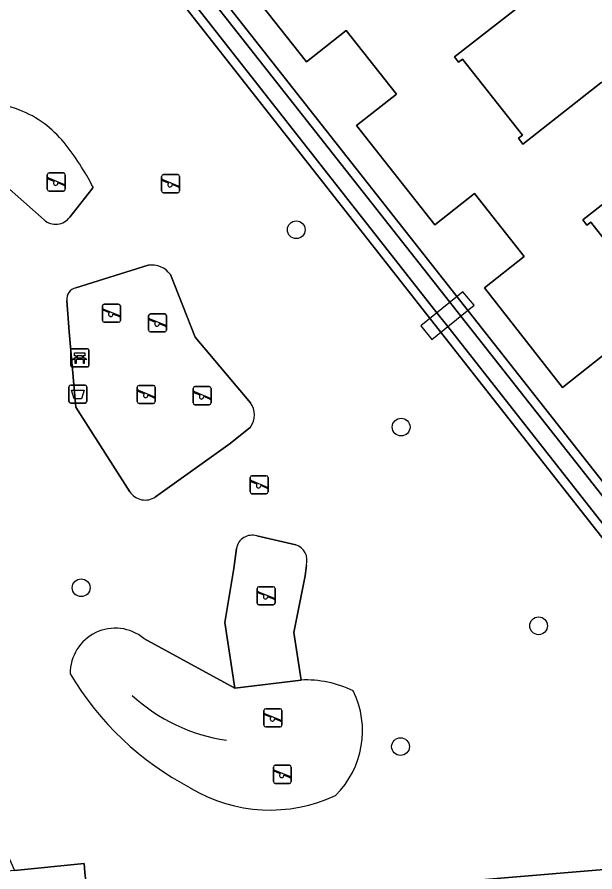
# Model space of a CAD drawing. Extents: x 156661 to 157576, y 383570 to 384425.
# Drawn here: x 157004.92 to 157036.77, y 383936.19 to 383983.33 of the extents above; entities that cross this region are included whole.
import ezdxf

# ---------------------------------------------------------------- set-up
doc = ezdxf.new("R2010")
doc.units = 0
for name, color, linetype in [('IMGEO_Afvalbak', 7, 'Continuous'), ('IMGEO_Bank', 7, 'Continuous'), ('IMGEO_Boom', 7, 'Continuous'), ('IMGEO_Dek', 7, 'Continuous'), ('IMGEO_Erf', 7, 'Continuous'), ('IMGEO_Groenvoorziening', 7, 'Continuous'), ('IMGEO_Haag', 7, 'Continuous'), ('IMGEO_Muur', 7, 'Continuous'), ('IMGEO_Oever', 7, 'Continuous'), ('IMGEO_Pand', 7, 'Continuous'), ('IMGEO_Speelvoorziening', 7, 'Continuous'), ('IMGEO_Terreindeel_zand', 7, 'Continuous'), ('IMGEO_Voetpad_gesloten', 7, 'Continuous'), ('IMGEO_Voetpad_open', 7, 'Continuous'), ('IMGEO_Waterloop', 7, 'Continuous')]:
    doc.layers.add(name, color=color, linetype=linetype)

msp = doc.modelspace()

# ---------------------------------------------------------------- linework, layer by layer
at = {"layer": 'IMGEO_Afvalbak'}
for p, q in [((157007.874, 383963.034), (157008.664, 383963.034)), ((157008.664, 383963.034), (157007.874, 383963.034)), ((157007.774, 383962.134), (157007.774, 383962.934)), ((157007.774, 383962.934), (157007.774, 383962.134)), ((157008.764, 383962.934), (157008.764, 383962.134)), ((157008.764, 383962.134), (157008.764, 383962.934)), ((157008.664, 383962.034), (157007.874, 383962.034)), ((157007.874, 383962.034), (157008.664, 383962.034))]:
    msp.add_line(p, q, dxfattribs=at)
msp.add_lwpolyline([(157007.917, 383962.748), (157008.621, 383962.748), (157008.472, 383962.278), (157008.066, 383962.278), (157007.917, 383962.748)], dxfattribs=at)
for centre, start, end in [((157007.874, 383962.934), 90, 180), ((157007.874, 383962.934), 90, 180), ((157008.664, 383962.934), 0, 90), ((157008.664, 383962.934), 360, 90), ((157007.874, 383962.134), 180, 270), ((157007.874, 383962.134), 180, 270), ((157008.664, 383962.134), 270, 0), ((157008.664, 383962.134), 270, 0)]:
    msp.add_arc(centre, 0.1, start, end, dxfattribs=at)
at = {"layer": 'IMGEO_Bank'}
for p, q in [((157007.872, 383964.112), (157007.872, 383964.953)), ((157007.872, 383964.953), (157007.872, 383964.112)), ((157007.947, 383965.037), (157008.788, 383965.037)), ((157008.788, 383965.037), (157007.947, 383965.037)), ((157008.872, 383964.962), (157008.872, 383964.121)), ((157008.872, 383964.121), (157008.872, 383964.962)), ((157008.569, 383964.435), (157008.176, 383964.435)), ((157008.181, 383964.543), (157008.181, 383964.649)), ((157008.225, 383964.649), (157008.225, 383964.543)), ((157008.513, 383964.655), (157008.231, 383964.655)), ((157008.231, 383964.537), (157008.513, 383964.537)), ((157008.519, 383964.543), (157008.519, 383964.649)), ((157008.563, 383964.649), (157008.563, 383964.543)), ((157008.797, 383964.037), (157007.956, 383964.037)), ((157007.956, 383964.037), (157008.797, 383964.037))]:
    msp.add_line(p, q, dxfattribs=at)
for points in [[(157008.119, 383964.435), (157007.977, 383964.435), (157008.089, 383964.537), (157008.175, 383964.537)], [(157008.175, 383964.655), (157008.089, 383964.655), (157008.089, 383964.816), (157008.652, 383964.816), (157008.652, 383964.655), (157008.569, 383964.655)], [(157008.169, 383964.428), (157008.169, 383964.221), (157008.126, 383964.221), (157008.126, 383964.428)], [(157008.569, 383964.537), (157008.652, 383964.537), (157008.764, 383964.435), (157008.625, 383964.435)], [(157008.619, 383964.428), (157008.619, 383964.221), (157008.575, 383964.221), (157008.575, 383964.428)]]:
    msp.add_lwpolyline(points, dxfattribs=at)
for centre, radius, start, end in [((157007.95, 383964.959), 0.0779, 92.4484, 184.2845), ((157007.95, 383964.959), 0.0779, 92.4484, 184.2845), ((157008.794, 383964.959), 0.0779, 2.4484, 94.2845), ((157008.794, 383964.959), 0.0779, 2.4484, 94.2845), ((157008.119, 383964.428), 0.00671, 2.8957, 87.1043), ((157008.176, 383964.428), 0.00671, 92.8957, 177.1043), ((157008.174, 383964.648), 0.00671, 2.8957, 87.1043), ((157008.174, 383964.544), 0.00671, 272.8957, 357.1043), ((157008.231, 383964.648), 0.00671, 92.8957, 177.1043), ((157008.231, 383964.544), 0.00671, 182.8957, 267.1043), ((157008.513, 383964.648), 0.00671, 2.8957, 87.1043), ((157008.513, 383964.544), 0.00671, 272.8957, 357.1043), ((157008.57, 383964.648), 0.00671, 92.8957, 177.1043), ((157008.57, 383964.544), 0.00671, 182.8957, 267.1043), ((157008.568, 383964.428), 0.00671, 2.8957, 87.1043), ((157008.625, 383964.428), 0.00671, 92.8957, 177.1043), ((157007.95, 383964.115), 0.0779, 182.4484, 274.2845), ((157007.95, 383964.115), 0.0779, 182.4484, 274.2845), ((157008.794, 383964.115), 0.0779, 272.4484, 4.2845), ((157008.794, 383964.115), 0.0779, 272.4484, 4.2845)]:
    msp.add_arc(centre, radius, start, end, dxfattribs=at)
at = {"layer": 'IMGEO_Boom'}
for centre in [(157020.31, 383971.6), (157026.091, 383960.715), (157008.45, 383951.855), (157033.67, 383949.757), (157026.057, 383943.094)]:
    msp.add_circle(centre, 0.489, dxfattribs=at)
at = {"layer": 'IMGEO_Dek'}
msp.add_lwpolyline([(157027.78, 383965.543), (157030.108, 383967.436), (157029.489, 383968.183), (157027.178, 383966.302)], close=True, dxfattribs=at)
at = {"layer": 'IMGEO_Erf'}
for points in [[(157016.54, 383986.353), (157020.868, 383980.855), (157023.068, 383982.587), (157025.827, 383979.082), (157023.627, 383977.351), (157027.944, 383971.866), (157030.144, 383973.598), (157032.878, 383970.125), (157030.678, 383968.393), (157034.995, 383962.908), (157037.195, 383964.64)], [(157037.106, 383979.7), (157032.805, 383976.321), (157032.568, 383976.652), (157032.788, 383976.809), (157029.468, 383981.005), (157029.261, 383980.846), (157029.036, 383981.139), (157033.325, 383984.498)], [(157039.84, 383967.818), (157036.555, 383972.018), (157036.331, 383971.847), (157036.106, 383972.141), (157040.402, 383975.505)]]:
    msp.add_lwpolyline(points, dxfattribs=at)
at = {"layer": 'IMGEO_Groenvoorziening'}
for points in [[(157046.683, 383945.676), (157050.688, 383940.493), (157051.572, 383939.133), (157065.473, 383940.297), (157066.12, 383939.807), (157065.553, 383939.239), (157051.199, 383938.08), (157049.143, 383939.851), (157046.243, 383943.057), (156999.575, 384002.48), (156979.971, 384027.441), (156979.057, 384027.27), (156978.106, 384028.607), (156978.828, 384029.096), (156976.159, 384036.79), (156976.265, 384037.915)], [(156977.044, 384038.227), (156977.796, 384037.236), (156980.256, 384030.02), (157001.17, 384003.466), (157046.683, 383945.676)], [(157023.068, 383982.587), (157020.868, 383980.855), (157016.54, 383986.353)], [(157037.195, 383964.64), (157034.995, 383962.908), (157030.678, 383968.393), (157032.878, 383970.125), (157030.144, 383973.598), (157027.944, 383971.866), (157023.627, 383977.351), (157025.827, 383979.082), (157023.068, 383982.587)], [(157006.403, 383972.141), (157004.174, 383974.126)], [(157009.115, 383973.94), (157009.038, 383973.843), (157007.823, 383972.296)], [(157008.154, 383968.391), (157012.149, 383969.639)], [(157013.367, 383969.124), (157014.738, 383965.678), (157017.778, 383962.053)], [(157011.133, 383957.145), (157008.158, 383961.806), (157007.785, 383965.975), (157007.665, 383967.697)], [(157017.778, 383960.716), (157016.666, 383959.816), (157012.542, 383956.866)], [(157018.138, 383954.715), (157020.276, 383954.231)], [(157011.9, 383949.065), (157016.921, 383946.31), (157016.372, 383949.946), (157016.86, 383952.918), (157017.006, 383954.029)], [(157020.864, 383953.103), (157020.795, 383952.507), (157020.173, 383949.396), (157020.576, 383946.768)], [(157020.576, 383946.768), (157016.921, 383946.31), (157011.9, 383949.065)], [(157002.87, 383940.558), (157004.772, 383936.263), (157008.609, 383936.644), (157008.658, 383936.146), (157008.707, 383935.648), (157008.85, 383933.899), (157012.523, 383934.255), (157027.632, 383935.51), (157049.754, 383937.359)]]:
    msp.add_lwpolyline(points, dxfattribs=at)
msp.add_lwpolyline([(157008.707, 383935.648), (157008.658, 383936.146), (157008.609, 383936.644), (157004.772, 383936.263), (156966.402, 383932.448), (156966.452, 383931.95), (156966.501, 383931.453)], close=True, dxfattribs=at)
for centre, radius, start, end in [((157000.806, 383966.164), 12.768, 70.5184, 88.3967), ((157002.861, 383972.642), 5.98, 38.9876, 68.3829), ((156995.067, 383966.539), 15.879, 27.7818, 38.4097), ((157007.042, 383972.872), 0.97, 228.8376, 323.6213), ((157012.348, 383968.412), 1.243, 34.9414, 99.2189), ((157008.254, 383967.802), 0.598, 99.5904, 190.0717), ((157016.886, 383961.385), 1.115, 323.1584, 36.8416), ((157011.976, 383957.704), 1.011, 213.5555, 304.0437), ((157017.882, 383953.861), 0.892, 73.3182, 169.1141), ((157019.99, 383953.364), 0.913, 343.3525, 71.7114), ((157010.327, 383947.145), 2.482, 50.6721, 180.6925), ((157010.327, 383947.145), 2.482, 50.6721, 180.6925), ((157022.248, 383955.637), 16.735, 210.6113, 242.3708), ((157022.248, 383955.637), 16.735, 210.6113, 242.3708), ((157020.818, 383940.736), 6.037, 64.1542, 92.2997), ((157020.818, 383940.736), 6.037, 64.1542, 92.2997), ((157018.959, 383943.965), 5.003, 314.6838, 26.1433), ((157018.959, 383943.965), 5.003, 314.6838, 26.1433), ((157018.858, 383948.091), 8.493, 239.0199, 295.2195), ((157018.858, 383948.091), 8.493, 239.0199, 295.2195)]:
    msp.add_arc(centre, radius, start, end, dxfattribs=at)
at = {"layer": 'IMGEO_Haag'}
msp.add_lwpolyline([(157008.707, 383935.648), (157008.658, 383936.146), (157008.609, 383936.644), (157004.772, 383936.263), (156966.402, 383932.448), (156966.452, 383931.95), (156966.501, 383931.453)], close=True, dxfattribs=at)
at = {"layer": 'IMGEO_Muur'}
msp.add_arc((157017.871, 383953.124), 9.778, 227.4403, 261.6818, dxfattribs=at)
at = {"layer": 'IMGEO_Oever'}
for points in [[(156976.265, 384037.915), (156976.159, 384036.79), (156978.828, 384029.096), (156978.106, 384028.607), (156979.057, 384027.27), (156979.971, 384027.441), (156999.575, 384002.48), (157046.243, 383943.057), (157049.143, 383939.851), (157051.199, 383938.08), (157065.553, 383939.239), (157066.12, 383939.807), (157065.473, 383940.297), (157051.572, 383939.133), (157050.688, 383940.493), (157046.683, 383945.676), (157001.17, 384003.466), (156980.256, 384030.02)], [(157046.629, 383943.382), (157028.661, 383966.26), (157028.063, 383967.022), (156999.971, 384002.791), (156999.39, 384003.532), (156998.793, 384004.292), (156980.179, 384027.993), (156979.281, 384027.825), (156978.816, 384028.479), (156979.431, 384028.896), (156976.671, 384036.852), (156976.758, 384037.771), (156977.345, 384036.996), (156979.807, 384029.776), (156999.461, 384004.822), (157000.061, 384004.06), (157000.774, 384003.154), (157028.774, 383967.601), (157029.374, 383966.839), (157046.286, 383945.366)]]:
    msp.add_lwpolyline(points, dxfattribs=at)
at = {"layer": 'IMGEO_Pand'}
for points in [[(157043.672, 383984.868), (157049.803, 383989.693), (157046.041, 383994.477), (157044.634, 383993.37), (157033.325, 383984.498), (157029.036, 383981.139), (157029.261, 383980.846), (157029.468, 383981.005), (157032.788, 383976.809), (157032.568, 383976.652), (157032.805, 383976.321), (157037.106, 383979.7), (157039.483, 383981.571), (157037.01, 383984.714), (157041.198, 383988.011)], [(157050.739, 383975.93), (157056.845, 383980.735), (157053.11, 383985.486), (157051.695, 383984.374), (157040.402, 383975.505), (157036.106, 383972.141), (157036.331, 383971.847), (157036.555, 383972.018), (157039.84, 383967.818), (157039.63, 383967.648), (157039.859, 383967.365), (157044.124, 383970.724), (157046.559, 383972.64), (157044.156, 383975.694), (157048.336, 383978.984)]]:
    msp.add_lwpolyline(points, close=True, dxfattribs=at)
at = {"layer": 'IMGEO_Speelvoorziening'}
for p, q in [((157006.583, 383973.829), (157006.583, 383974.629)), ((157006.583, 383974.629), (157006.583, 383973.829)), ((157006.966, 383974.257), (157006.627, 383974.394)), ((157006.652, 383974.454), (157007.528, 383974.101)), ((157006.683, 383974.729), (157007.473, 383974.729)), ((157007.473, 383974.729), (157006.683, 383974.729)), ((157007.573, 383974.629), (157007.573, 383973.829)), ((157007.573, 383973.829), (157007.573, 383974.629)), ((157012.887, 383973.737), (157012.887, 383974.537)), ((157012.887, 383974.537), (157012.887, 383973.737)), ((157013.27, 383974.165), (157012.931, 383974.302)), ((157012.956, 383974.362), (157013.832, 383974.009)), ((157012.987, 383974.637), (157013.777, 383974.637)), ((157013.777, 383974.637), (157012.987, 383974.637)), ((157013.877, 383974.537), (157013.877, 383973.737)), ((157013.877, 383973.737), (157013.877, 383974.537)), ((157007.504, 383974.041), (157007.164, 383974.178)), ((157013.808, 383973.949), (157013.468, 383974.086)), ((157007.473, 383973.729), (157006.683, 383973.729)), ((157006.683, 383973.729), (157007.473, 383973.729)), ((157013.777, 383973.637), (157012.987, 383973.637)), ((157012.987, 383973.637), (157013.777, 383973.637)), ((157009.62, 383966.596), (157009.62, 383967.396)), ((157009.62, 383967.396), (157009.62, 383966.596)), ((157009.689, 383967.221), (157010.565, 383966.868)), ((157009.72, 383967.496), (157010.51, 383967.496)), ((157010.51, 383967.496), (157009.72, 383967.496)), ((157010.61, 383967.396), (157010.61, 383966.596)), ((157010.61, 383966.596), (157010.61, 383967.396)), ((157010.003, 383967.024), (157009.664, 383967.161)), ((157010.541, 383966.808), (157010.201, 383966.945)), ((157012.164, 383966.061), (157012.164, 383966.861)), ((157012.164, 383966.861), (157012.164, 383966.061)), ((157012.264, 383966.961), (157013.054, 383966.961)), ((157013.054, 383966.961), (157012.264, 383966.961)), ((157013.154, 383966.861), (157013.154, 383966.061)), ((157013.154, 383966.061), (157013.154, 383966.861)), ((157010.51, 383966.496), (157009.72, 383966.496)), ((157009.72, 383966.496), (157010.51, 383966.496)), ((157012.547, 383966.489), (157012.208, 383966.626)), ((157012.233, 383966.686), (157013.109, 383966.333)), ((157013.085, 383966.273), (157012.745, 383966.41)), ((157013.054, 383965.961), (157012.264, 383965.961)), ((157012.264, 383965.961), (157013.054, 383965.961)), ((157011.642, 383963.019), (157012.432, 383963.019)), ((157012.432, 383963.019), (157011.642, 383963.019)), ((157011.542, 383962.119), (157011.542, 383962.919)), ((157011.542, 383962.919), (157011.542, 383962.119)), ((157011.925, 383962.547), (157011.586, 383962.684)), ((157011.611, 383962.744), (157012.487, 383962.391)), ((157012.532, 383962.919), (157012.532, 383962.119)), ((157012.532, 383962.119), (157012.532, 383962.919)), ((157014.623, 383962.046), (157014.623, 383962.846)), ((157014.623, 383962.846), (157014.623, 383962.046)), ((157015.006, 383962.474), (157014.667, 383962.611)), ((157014.692, 383962.671), (157015.568, 383962.318)), ((157014.723, 383962.946), (157015.513, 383962.946)), ((157015.513, 383962.946), (157014.723, 383962.946)), ((157015.613, 383962.846), (157015.613, 383962.046)), ((157015.613, 383962.046), (157015.613, 383962.846)), ((157012.432, 383962.019), (157011.642, 383962.019)), ((157011.642, 383962.019), (157012.432, 383962.019)), ((157012.463, 383962.331), (157012.123, 383962.468)), ((157015.544, 383962.258), (157015.204, 383962.395)), ((157015.513, 383961.946), (157014.723, 383961.946)), ((157014.723, 383961.946), (157015.513, 383961.946)), ((157017.766, 383957.137), (157017.766, 383957.937)), ((157017.766, 383957.937), (157017.766, 383957.137)), ((157017.866, 383958.037), (157018.656, 383958.037)), ((157018.656, 383958.037), (157017.866, 383958.037)), ((157018.756, 383957.937), (157018.756, 383957.137)), ((157018.756, 383957.137), (157018.756, 383957.937)), ((157018.149, 383957.565), (157017.81, 383957.702)), ((157017.835, 383957.762), (157018.711, 383957.409)), ((157018.687, 383957.349), (157018.347, 383957.486)), ((157018.656, 383957.037), (157017.866, 383957.037)), ((157017.866, 383957.037), (157018.656, 383957.037)), ((157018.15, 383951.015), (157018.15, 383951.815)), ((157018.15, 383951.815), (157018.15, 383951.015)), ((157018.25, 383951.915), (157019.04, 383951.915)), ((157019.04, 383951.915), (157018.25, 383951.915)), ((157019.14, 383951.815), (157019.14, 383951.015)), ((157019.14, 383951.015), (157019.14, 383951.815)), ((157018.533, 383951.443), (157018.194, 383951.58)), ((157018.219, 383951.64), (157019.095, 383951.287)), ((157019.071, 383951.227), (157018.731, 383951.364)), ((157019.04, 383950.915), (157018.25, 383950.915)), ((157018.25, 383950.915), (157019.04, 383950.915)), ((157018.526, 383944.284), (157018.526, 383945.084)), ((157018.526, 383945.084), (157018.526, 383944.284)), ((157018.626, 383945.184), (157019.416, 383945.184)), ((157019.416, 383945.184), (157018.626, 383945.184)), ((157019.516, 383945.084), (157019.516, 383944.284)), ((157019.516, 383944.284), (157019.516, 383945.084)), ((157018.909, 383944.712), (157018.57, 383944.849)), ((157018.595, 383944.909), (157019.471, 383944.556)), ((157019.447, 383944.496), (157019.107, 383944.633)), ((157019.416, 383944.184), (157018.626, 383944.184)), ((157018.626, 383944.184), (157019.416, 383944.184)), ((157019.045, 383941.17), (157019.045, 383941.97)), ((157019.045, 383941.97), (157019.045, 383941.17)), ((157019.114, 383941.795), (157019.99, 383941.442)), ((157019.145, 383942.07), (157019.935, 383942.07)), ((157019.935, 383942.07), (157019.145, 383942.07)), ((157020.035, 383941.97), (157020.035, 383941.17)), ((157020.035, 383941.17), (157020.035, 383941.97)), ((157019.428, 383941.598), (157019.089, 383941.735)), ((157019.966, 383941.382), (157019.626, 383941.519)), ((157019.935, 383941.07), (157019.145, 383941.07)), ((157019.145, 383941.07), (157019.935, 383941.07))]:
    msp.add_line(p, q, dxfattribs=at)
for centre, radius, start, end in [((157006.683, 383974.629), 0.1, 90, 180), ((157006.683, 383974.629), 0.1, 90, 180), ((157006.64, 383974.424), 0.0327, 68.078, 248.078), ((157007.473, 383974.629), 0.1, 0, 90), ((157007.473, 383974.629), 0.1, 360, 90), ((157012.987, 383974.537), 0.1, 90, 180), ((157012.987, 383974.537), 0.1, 90, 180), ((157012.944, 383974.332), 0.0327, 68.078, 248.078), ((157013.777, 383974.537), 0.1, 0, 90), ((157013.777, 383974.537), 0.1, 360, 90), ((157006.683, 383973.829), 0.1, 180, 270), ((157006.683, 383973.829), 0.1, 180, 270), ((157007.045, 383974.167), 0.12, 130.9928, 5.1632), ((157007.473, 383973.829), 0.1, 270, 0), ((157007.473, 383973.829), 0.1, 270, 0), ((157007.516, 383974.071), 0.0327, 248.078, 68.078), ((157013.349, 383974.075), 0.12, 130.9928, 5.1632), ((157013.82, 383973.979), 0.0327, 248.078, 68.078), ((157012.987, 383973.737), 0.1, 180, 270), ((157012.987, 383973.737), 0.1, 180, 270), ((157013.777, 383973.737), 0.1, 270, 0), ((157013.777, 383973.737), 0.1, 270, 0), ((157009.72, 383967.396), 0.1, 90, 180), ((157009.72, 383967.396), 0.1, 90, 180), ((157009.677, 383967.191), 0.0327, 68.078, 248.078), ((157010.51, 383967.396), 0.1, 0, 90), ((157010.51, 383967.396), 0.1, 360, 90), ((157010.082, 383966.934), 0.12, 130.9928, 5.1632), ((157010.553, 383966.838), 0.0327, 248.078, 68.078), ((157012.264, 383966.861), 0.1, 90, 180), ((157012.264, 383966.861), 0.1, 90, 180), ((157013.054, 383966.861), 0.1, 0, 90), ((157013.054, 383966.861), 0.1, 360, 90), ((157009.72, 383966.596), 0.1, 180, 270), ((157009.72, 383966.596), 0.1, 180, 270), ((157010.51, 383966.596), 0.1, 270, 0), ((157010.51, 383966.596), 0.1, 270, 0), ((157012.221, 383966.656), 0.0327, 68.078, 248.078), ((157012.626, 383966.399), 0.12, 130.9928, 5.1632), ((157013.097, 383966.303), 0.0327, 248.078, 68.078), ((157012.264, 383966.061), 0.1, 180, 270), ((157012.264, 383966.061), 0.1, 180, 270), ((157013.054, 383966.061), 0.1, 270, 0), ((157013.054, 383966.061), 0.1, 270, 0), ((157011.642, 383962.919), 0.1, 90, 180), ((157011.642, 383962.919), 0.1, 90, 180), ((157012.432, 383962.919), 0.1, 0, 90), ((157012.432, 383962.919), 0.1, 360, 90), ((157011.599, 383962.714), 0.0327, 68.078, 248.078), ((157012.004, 383962.457), 0.12, 130.9928, 5.1632), ((157014.723, 383962.846), 0.1, 90, 180), ((157014.723, 383962.846), 0.1, 90, 180), ((157014.68, 383962.641), 0.0327, 68.078, 248.078), ((157015.513, 383962.846), 0.1, 0, 90), ((157015.513, 383962.846), 0.1, 360, 90), ((157011.642, 383962.119), 0.1, 180, 270), ((157011.642, 383962.119), 0.1, 180, 270), ((157012.432, 383962.119), 0.1, 270, 0), ((157012.432, 383962.119), 0.1, 270, 0), ((157012.475, 383962.361), 0.0327, 248.078, 68.078), ((157014.723, 383962.046), 0.1, 180, 270), ((157014.723, 383962.046), 0.1, 180, 270), ((157015.085, 383962.384), 0.12, 130.9928, 5.1632), ((157015.513, 383962.046), 0.1, 270, 0), ((157015.513, 383962.046), 0.1, 270, 0), ((157015.556, 383962.288), 0.0327, 248.078, 68.078), ((157017.866, 383957.937), 0.1, 90, 180), ((157017.866, 383957.937), 0.1, 90, 180), ((157018.656, 383957.937), 0.1, 0, 90), ((157018.656, 383957.937), 0.1, 360, 90), ((157017.823, 383957.732), 0.0327, 68.078, 248.078), ((157018.228, 383957.475), 0.12, 130.9928, 5.1632), ((157018.699, 383957.379), 0.0327, 248.078, 68.078), ((157017.866, 383957.137), 0.1, 180, 270), ((157017.866, 383957.137), 0.1, 180, 270), ((157018.656, 383957.137), 0.1, 270, 0), ((157018.656, 383957.137), 0.1, 270, 0), ((157018.25, 383951.815), 0.1, 90, 180), ((157018.25, 383951.815), 0.1, 90, 180), ((157019.04, 383951.815), 0.1, 0, 90), ((157019.04, 383951.815), 0.1, 360, 90), ((157018.207, 383951.61), 0.0327, 68.078, 248.078), ((157018.612, 383951.353), 0.12, 130.9928, 5.1632), ((157019.083, 383951.257), 0.0327, 248.078, 68.078), ((157018.25, 383951.015), 0.1, 180, 270), ((157018.25, 383951.015), 0.1, 180, 270), ((157019.04, 383951.015), 0.1, 270, 0), ((157019.04, 383951.015), 0.1, 270, 0), ((157018.626, 383945.084), 0.1, 90, 180), ((157018.626, 383945.084), 0.1, 90, 180), ((157019.416, 383945.084), 0.1, 0, 90), ((157019.416, 383945.084), 0.1, 360, 90), ((157018.583, 383944.879), 0.0327, 68.078, 248.078), ((157018.988, 383944.622), 0.12, 130.9928, 5.1632), ((157018.626, 383944.284), 0.1, 180, 270), ((157018.626, 383944.284), 0.1, 180, 270), ((157019.416, 383944.284), 0.1, 270, 0), ((157019.416, 383944.284), 0.1, 270, 0), ((157019.459, 383944.526), 0.0327, 248.078, 68.078), ((157019.145, 383941.97), 0.1, 90, 180), ((157019.145, 383941.97), 0.1, 90, 180), ((157019.102, 383941.765), 0.0327, 68.078, 248.078), ((157019.935, 383941.97), 0.1, 0, 90), ((157019.935, 383941.97), 0.1, 360, 90), ((157019.507, 383941.508), 0.12, 130.9928, 5.1632), ((157019.978, 383941.412), 0.0327, 248.078, 68.078), ((157019.145, 383941.17), 0.1, 180, 270), ((157019.145, 383941.17), 0.1, 180, 270), ((157019.935, 383941.17), 0.1, 270, 0), ((157019.935, 383941.17), 0.1, 270, 0)]:
    msp.add_arc(centre, radius, start, end, dxfattribs=at)
at = {"layer": 'IMGEO_Terreindeel_zand'}
for points in [[(157004.174, 383974.126), (157006.403, 383972.141)], [(157007.823, 383972.296), (157009.038, 383973.843), (157009.115, 383973.94)], [(157012.149, 383969.639), (157008.154, 383968.391)], [(157017.778, 383962.053), (157014.738, 383965.678), (157013.367, 383969.124)], [(157007.665, 383967.697), (157007.785, 383965.975), (157008.158, 383961.806), (157011.133, 383957.145)], [(157012.542, 383956.866), (157016.666, 383959.816), (157017.778, 383960.716)], [(157020.276, 383954.231), (157018.138, 383954.715)], [(157017.006, 383954.029), (157016.86, 383952.918), (157016.372, 383949.946), (157016.921, 383946.31), (157020.576, 383946.768), (157020.173, 383949.396), (157020.795, 383952.507)], [(157020.795, 383952.507), (157020.864, 383953.103)]]:
    msp.add_lwpolyline(points, dxfattribs=at)
for centre, radius, start, end in [((157000.806, 383966.164), 12.768, 70.5184, 88.3967), ((157002.861, 383972.642), 5.98, 38.9876, 68.3829), ((156995.067, 383966.539), 15.879, 27.7818, 38.4097), ((157007.042, 383972.872), 0.97, 228.8376, 323.6213), ((157012.348, 383968.412), 1.243, 34.9414, 99.2189), ((157008.254, 383967.802), 0.598, 99.5904, 190.0717), ((157016.886, 383961.385), 1.115, 323.1584, 36.8416), ((157011.976, 383957.704), 1.011, 213.5555, 304.0437), ((157017.882, 383953.861), 0.892, 73.3182, 169.1141), ((157019.99, 383953.364), 0.913, 343.3525, 71.7114)]:
    msp.add_arc(centre, radius, start, end, dxfattribs=at)
at = {"layer": 'IMGEO_Voetpad_gesloten'}
msp.add_lwpolyline([(157027.78, 383965.543), (157030.108, 383967.436), (157029.489, 383968.183), (157027.178, 383966.302)], close=True, dxfattribs=at)
at = {"layer": 'IMGEO_Voetpad_open'}
msp.add_lwpolyline([(157083.24, 383940.16), (157075.823, 383939.488), (157069.913, 383939.019), (157067.736, 383938.825), (157049.754, 383937.359), (157027.632, 383935.51), (157012.523, 383934.255), (157008.85, 383933.899), (156966.535, 383929.792), (156967.792, 383928.413), (157032.066, 383934.37), (157047.285, 383935.737)], dxfattribs=at)
at = {"layer": 'IMGEO_Waterloop'}
msp.add_lwpolyline([(157046.286, 383945.366), (157029.374, 383966.839), (157028.774, 383967.601), (157000.774, 384003.154), (157000.061, 384004.06), (156999.461, 384004.822), (156979.807, 384029.776), (156977.345, 384036.996), (156976.758, 384037.771), (156976.671, 384036.852), (156979.431, 384028.896), (156978.816, 384028.479), (156979.281, 384027.825), (156980.179, 384027.993), (156998.793, 384004.292), (156999.39, 384003.532), (156999.971, 384002.791), (157028.063, 383967.022), (157028.661, 383966.26), (157046.629, 383943.382)], dxfattribs=at)

doc.saveas('drawing.dxf')
